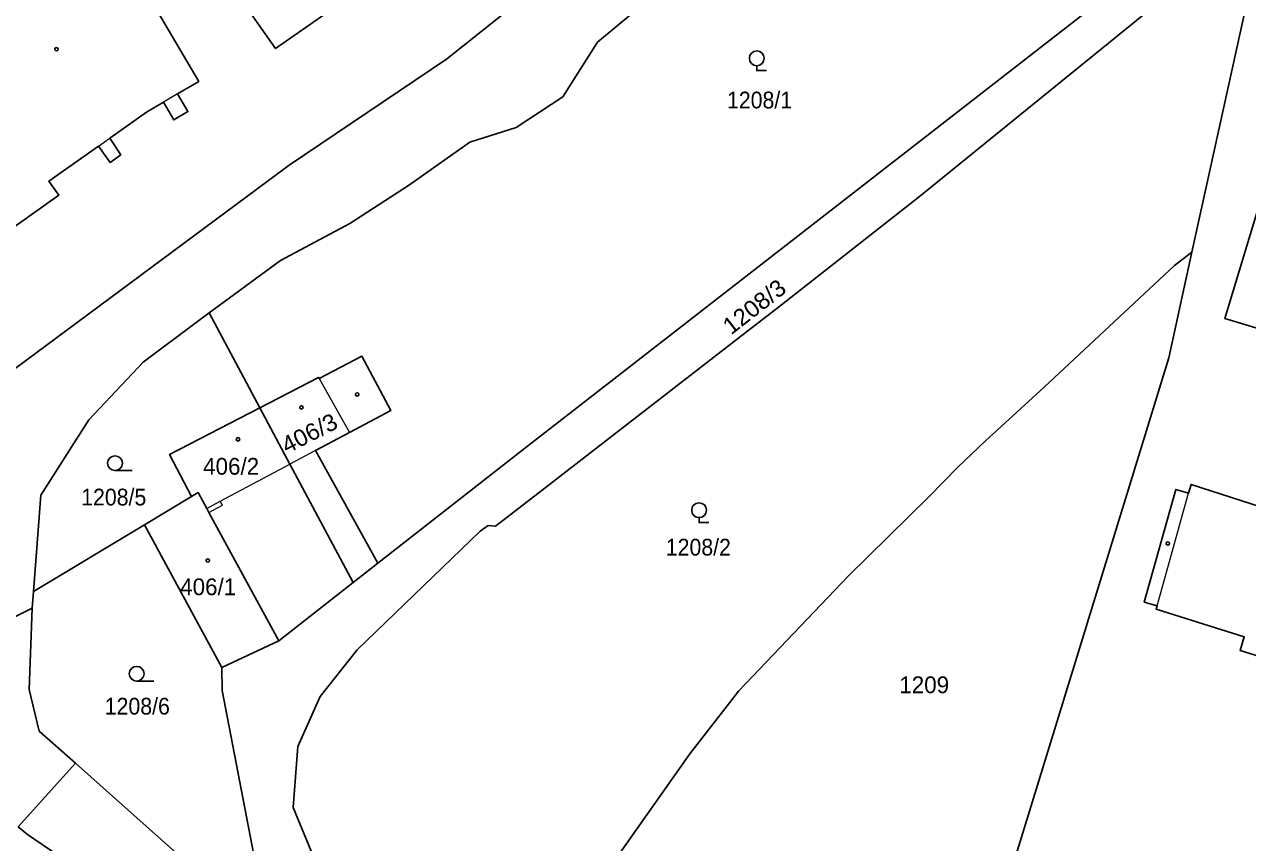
# Model space of a CAD drawing. Extents: x -679733 to -673243, y -1075091 to -1066557.
# Drawn here: x -676855.4 to -676731.3, y -1070819.7 to -1070736.7 of the extents above; entities that cross this region are included whole.
import ezdxf

# ---------------------------------------------------------------- set-up
doc = ezdxf.new("R2010")
doc.units = 0
doc.header["$LTSCALE"] = 0.68
for name, color, linetype, lineweight in [('1', 7, 'Continuous', 25), ('3', 7, 'Continuous', 25), ('4', 7, 'Continuous', 13), ('5', 7, 'Continuous', 25)]:
    doc.layers.add(name, color=color, linetype=linetype, lineweight=lineweight)
doc.layers.add('2', color=7, linetype='Continuous')

msp = doc.modelspace()

# ---------------------------------------------------------------- linework, layer by layer
at = {"layer": '1'}
for p, q in [((-676836.63, -1070765.94), (-676831.48, -1070775.57)), ((-676822, -1070793.28), (-676819.52, -1070791.34)), ((-676835.34, -1070801.91), (-676829.56, -1070799.2))]:
    msp.add_line(p, q, dxfattribs=at)
for points in [[(-676753.35, -1070693.05), (-676754.06, -1070696.49), (-676755.62, -1070699.7), (-676758.23, -1070703.29), (-676761.75, -1070707.57), (-676768.78, -1070714.55), (-676783.7, -1070728.39), (-676788.47, -1070731.18), (-676797.21, -1070738.47), (-676800.75, -1070744.01), (-676805.46, -1070747.13), (-676810.17, -1070748.61), (-676816.4, -1070753.01), (-676822.34, -1070756.86), (-676829.38, -1070760.64), (-676836.63, -1070765.94)], [(-676791.81, -1070723.66), (-676812.53, -1070740.21), (-676828.51, -1070750.96), (-676857.49, -1070772.45), (-676885.64, -1070779.16)], [(-676877.98, -1070745.56), (-676867.53, -1070738.15), (-676856.14, -1070730.08), (-676855.94, -1070730.37), (-676847.66, -1070725.47), (-676837.67, -1070742.46), (-676839.83, -1070743.73), (-676838.77, -1070745.52), (-676840.2, -1070746.36), (-676841.25, -1070744.57), (-676842.99, -1070745.59), (-676846.69, -1070748.21), (-676845.57, -1070749.9), (-676846.66, -1070750.67), (-676847.85, -1070749.03), (-676852.87, -1070752.58), (-676851.87, -1070754), (-676863.38, -1070762.15), (-676864.51, -1070760.55), (-676868.75, -1070763.56), (-676867.04, -1070765.97), (-676885.64, -1070779.16)], [(-676819.52, -1070791.34), (-676804.94, -1070779.94), (-676741.35, -1070730.52), (-676736.27, -1070726.47), (-676735.01, -1070724.87)], [(-676734.09, -1070729.39), (-676764.56, -1070754.12), (-676779.02, -1070765.48), (-676780.93, -1070766.95), (-676802.84, -1070783.93), (-676807.58, -1070787.57), (-676808.32, -1070787.51), (-676809.11, -1070788.09), (-676821.6, -1070800.12), (-676825.36, -1070804.84), (-676827.62, -1070809.91), (-676828.1, -1070816.09), (-676825.15, -1070823.23), (-676820.55, -1070832.07), (-676814.12, -1070843.75)], [(-676736.91, -1070759.79), (-676731.02, -1070732.9), (-676734.09, -1070729.39)], [(-676798.59, -1070828.95), (-676799.22, -1070826.91), (-676794.71, -1070820.4), (-676787.84, -1070810.66), (-676782.89, -1070804.27), (-676771.75, -1070792.62), (-676763.59, -1070784.6), (-676760.67, -1070781.6), (-676757.85, -1070778.9), (-676751.9, -1070773.46), (-676738.69, -1070761.14), (-676736.91, -1070759.79)], [(-676760.61, -1070839.9), (-676739.25, -1070770.5), (-676736.91, -1070759.79)], [(-676836.63, -1070765.94), (-676837.95, -1070766.9), (-676843.31, -1070770.94), (-676848.81, -1070776.79), (-676853.7, -1070784.41), (-676854.43, -1070794.18), (-676854.56, -1070795.88)], [(-676819.52, -1070791.34), (-676825.82, -1070779.91), (-676822.38, -1070778.08), (-676818.19, -1070775.85), (-676821.12, -1070770.33), (-676825.47, -1070772.58), (-676825.52, -1070772.49), (-676831.48, -1070775.57)], [(-676831.48, -1070775.57), (-676840.63, -1070780.3), (-676838.42, -1070784.57)], [(-676822, -1070793.28), (-676828.42, -1070781.29), (-676831.48, -1070775.57)], [(-676727.85, -1070786.27), (-676737, -1070783.33), (-676737.25, -1070784.21), (-676738.55, -1070783.85), (-676741.75, -1070795.29), (-676740.45, -1070795.66), (-676740.54, -1070795.98), (-676731.61, -1070798.8), (-676732.01, -1070800.19), (-676705.67, -1070808.36)], [(-676884.68, -1070786.53), (-676884, -1070786.36), (-676882.36, -1070785.96), (-676881.88, -1070785.84), (-676878.42, -1070784.64), (-676876.26, -1070786.01), (-676869.13, -1070793.18), (-676867.57, -1070794.88), (-676862.94, -1070800.05), (-676854.56, -1070795.88)], [(-676854.43, -1070794.18), (-676843.17, -1070787.42), (-676838.42, -1070784.57)], [(-676838.42, -1070784.57), (-676837.74, -1070784.16), (-676836.86, -1070785.78), (-676836.64, -1070786.18), (-676829.56, -1070799.2), (-676822, -1070793.28)], [(-676831.16, -1070828.55), (-676830.66, -1070828.28), (-676835.31, -1070804.23), (-676835.34, -1070801.91), (-676843.17, -1070787.42)], [(-676854.56, -1070795.88), (-676854.87, -1070804.12), (-676853.85, -1070808.36), (-676850.18, -1070811.62), (-676831.16, -1070828.55)], [(-676850.18, -1070811.62), (-676855.98, -1070818.07), (-676855.05, -1070818.84), (-676845.83, -1070825.14)]]:
    msp.add_lwpolyline(points, dxfattribs=at)
for points in [[(-676810.92, -1070703.75), (-676834.83, -1070720.46), (-676840.3, -1070724.33), (-676829.87, -1070739.14), (-676824.43, -1070735.34), (-676827.22, -1070731.34), (-676803.31, -1070714.66)], [(-676729.89, -1070754.35), (-676701.03, -1070763.05), (-676704.7, -1070775.2), (-676733.56, -1070766.52)]]:
    msp.add_lwpolyline(points, close=True, dxfattribs=at)
at = {"layer": '3'}
for p, q in [((-676846.173, -1070781.93), (-676844.423, -1070781.93)), ((-676843.973, -1070803.29), (-676842.223, -1070803.29))]:
    msp.add_line(p, q, dxfattribs=at)
for points in [[(-676781.06, -1070740.872), (-676781.06, -1070741.37), (-676780.059, -1070741.37)], [(-676786.91, -1070786.702), (-676786.91, -1070787.2), (-676785.909, -1070787.2)]]:
    msp.add_lwpolyline(points, dxfattribs=at)
for centre in [(-676781.0593, -1070740.1209), (-676846.1729, -1070781.1798), (-676786.9093, -1070785.9509), (-676843.9729, -1070802.5398)]:
    msp.add_circle(centre, 0.75, dxfattribs=at)
at = {"layer": '4'}
for p, q in [((-676839.83, -1070743.73), (-676841.25, -1070744.57)), ((-676847.85, -1070749.03), (-676846.69, -1070748.21)), ((-676825.47, -1070772.58), (-676822.38, -1070778.08)), ((-676825.82, -1070779.91), (-676828.42, -1070781.29)), ((-676835.5, -1070785.04), (-676828.42, -1070781.29)), ((-676836.86, -1070785.78), (-676835.5, -1070785.04)), ((-676835.28, -1070785.44), (-676835.5, -1070785.04)), ((-676740.45, -1070795.66), (-676737.25, -1070784.21)), ((-676836.64, -1070786.18), (-676835.28, -1070785.44))]:
    msp.add_line(p, q, dxfattribs=at)
at = {"layer": '5'}
for centre in [(-676852.1068, -1070739.1992), (-676821.5968, -1070774.2092), (-676827.2568, -1070775.5292), (-676833.6868, -1070778.7692), (-676739.3568, -1070789.3192), (-676836.7468, -1070791.0592)]:
    msp.add_circle(centre, 0.175, dxfattribs=at)

# ---------------------------------------------------------------- texts
at = {"layer": '2', "width": 0.95}
for s, p in [('1208/1', (-676784.08, -1070745.2)), ('1208/5', (-676849.6, -1070785.47)), ('1208/2', (-676790.29, -1070790.55)), ('1208/6', (-676847.21, -1070806.68))]:
    msp.add_text(s, height=1.7, dxfattribs=at).set_placement(p)
at = {"layer": '2', "width": 1.05}
for s, rotation, p in [('1208/3', 38, (-676783.666, -1070768.229)), ('406/3', 27, (-676828.724, -1070780.257))]:
    msp.add_text(s, height=1.7, rotation=rotation, dxfattribs=at).set_placement(p)
at = {"layer": '2'}
for s, p in [('406/2', (-676837.23, -1070782.35)), ('406/1', (-676839.56, -1070794.57)), ('1209', (-676766.6, -1070804.509))]:
    msp.add_text(s, height=1.7, dxfattribs=at).set_placement(p)

doc.saveas('drawing.dxf')
